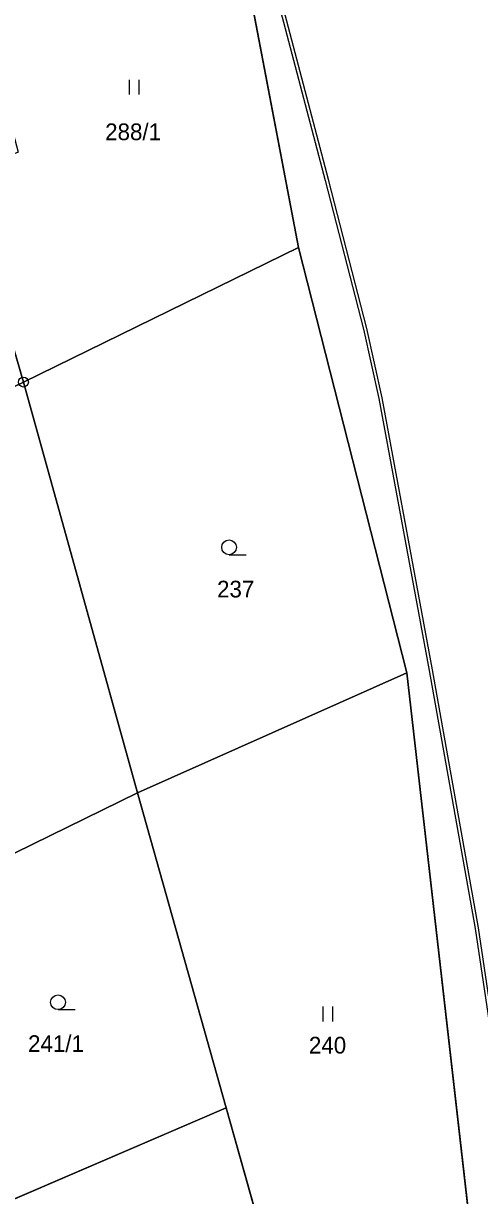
# Model space of a CAD drawing. Extents: x -689422 to -685210, y -987725 to -982160.
# Drawn here: x -686177.3 to -686130.9, y -986798.7 to -986679.5 of the extents above; entities that cross this region are included whole.
import ezdxf

# ---------------------------------------------------------------- set-up
doc = ezdxf.new("R2010")
doc.units = 0
for name, color, linetype in [('KN_Hranice_parcel', 7, 'Continuous'), ('KN_Parcelni cisla', 7, 'Continuous'), ('KN_Polygon parcely', 7, 'Continuous'), ('KN_POZEMKY_ORNA PUDA', 7, 'Continuous'), ('KN_POZEMKY_TTP', 7, 'Continuous'), ('KN_POZEMKY_ZAHRADA', 7, 'Continuous'), ('KN_Věcná břemena k části', 7, 'Continuous'), ('KN_Značky bodu BP', 7, 'Continuous'), ('KN_Značky kultur', 7, 'Continuous')]:
    doc.layers.add(name, color=color, linetype=linetype)

msp = doc.modelspace()

# ---------------------------------------------------------------- linework, layer by layer
at = {"layer": 'KN_Hranice_parcel'}
for p, q in [((-686158.28, -986655.04), (-686149.3, -986702.26)), ((-686177.3, -986715.97), (-686183.44, -986694.93)), ((-686149.3, -986702.26), (-686177.3, -986715.97)), ((-686149.3, -986702.26), (-686138.27, -986745.53)), ((-686165.68, -986757.74), (-686177.3, -986715.97)), ((-686165.68, -986757.74), (-686138.27, -986745.53)), ((-686138.27, -986745.53), (-686128.64, -986829.8)), ((-686203.14, -986776.07), (-686165.68, -986757.74)), ((-686165.68, -986757.74), (-686156.65, -986789.79)), ((-686189.17, -986803.75), (-686156.65, -986789.79)), ((-686156.65, -986789.79), (-686150.96, -986809.98))]:
    msp.add_line(p, q, dxfattribs=at)
msp.add_lwpolyline([(-686177.3, -986715.97), (-686197.66, -986725.63), (-686222.38, -986737.6)], dxfattribs=at)
at = {"layer": 'KN_Polygon parcely'}
msp.add_lwpolyline([(-686120.05, -986233.54), (-686136.64, -986241.02), (-686157.77, -986312.91), (-686168.38, -986344.61), (-686201.04, -986440.48), (-686214.08, -986486.02), (-686222.26, -986514.82), (-686205.45, -986544.89), (-686181.26, -986594.04), (-686158.28, -986655.04), (-686149.3, -986702.26), (-686138.27, -986745.53), (-686128.64, -986829.8), (-686090.23, -986851.98), (-686084.31, -986849), (-686074.19, -986843.92), (-686054.05, -986878.62), (-686030, -986857.27), (-685896.42, -986709.33)], dxfattribs=at)
for points in [[(-686158.28, -986655.04), (-686160.98, -986656.35), (-686180.69, -986665.87), (-686184.43, -986667.69), (-686177.84, -986692.58), (-686183.44, -986694.93), (-686177.3, -986715.97), (-686149.3, -986702.26)], [(-686177.3, -986715.97), (-686183.44, -986694.93), (-686206.3, -986704.54), (-686208.62, -986705.52), (-686222.01, -986711.14), (-686223.85, -986711.92), (-686232.93, -986715.73), (-686233.3, -986715.89), (-686222.38, -986737.6), (-686197.66, -986725.63)], [(-686138.27, -986745.53), (-686149.3, -986702.26), (-686177.3, -986715.97), (-686165.68, -986757.74)], [(-686192.46, -986763.92), (-686205.78, -986770.98), (-686203.14, -986776.07), (-686165.68, -986757.74), (-686177.3, -986715.97), (-686197.66, -986725.63), (-686222.38, -986737.6), (-686211.49, -986760), (-686209.08, -986758.63), (-686201.87, -986755.12), (-686198.03, -986753.21)], [(-686150.96, -986809.98), (-686139.87, -986804.55), (-686128.64, -986829.8), (-686138.27, -986745.53), (-686165.68, -986757.74), (-686156.65, -986789.79)], [(-686156.65, -986789.79), (-686165.68, -986757.74), (-686203.14, -986776.07), (-686189.17, -986803.75)], [(-686179.04, -986823.83), (-686150.96, -986809.98), (-686156.65, -986789.79), (-686189.17, -986803.75)]]:
    msp.add_lwpolyline(points, close=True, dxfattribs=at)
at = {"layer": 'KN_POZEMKY_ORNA PUDA'}
for p, q in [((-686149.3, -986702.26), (-686158.28, -986655.04)), ((-686138.27, -986745.53), (-686149.3, -986702.26)), ((-686128.64, -986829.8), (-686138.27, -986745.53))]:
    msp.add_line(p, q, dxfattribs=at)
at = {"layer": 'KN_POZEMKY_TTP'}
for p, q in [((-686158.28, -986655.04), (-686149.3, -986702.26)), ((-686177.3, -986715.97), (-686183.44, -986694.93)), ((-686149.3, -986702.26), (-686177.3, -986715.97)), ((-686165.68, -986757.74), (-686138.27, -986745.53)), ((-686138.27, -986745.53), (-686128.64, -986829.8)), ((-686156.65, -986789.79), (-686165.68, -986757.74)), ((-686150.96, -986809.98), (-686156.65, -986789.79))]:
    msp.add_line(p, q, dxfattribs=at)
at = {"layer": 'KN_POZEMKY_ZAHRADA'}
for p, q in [((-686177.3, -986715.97), (-686149.3, -986702.26)), ((-686149.3, -986702.26), (-686138.27, -986745.53)), ((-686197.66, -986725.63), (-686177.3, -986715.97)), ((-686177.3, -986715.97), (-686165.68, -986757.74)), ((-686165.68, -986757.74), (-686177.3, -986715.97)), ((-686138.27, -986745.53), (-686165.68, -986757.74)), ((-686203.14, -986776.07), (-686165.68, -986757.74)), ((-686165.68, -986757.74), (-686203.14, -986776.07)), ((-686165.68, -986757.74), (-686156.65, -986789.79)), ((-686156.65, -986789.79), (-686189.17, -986803.75)), ((-686189.17, -986803.75), (-686156.65, -986789.79)), ((-686156.65, -986789.79), (-686150.96, -986809.98))]:
    msp.add_line(p, q, dxfattribs=at)
at = {"layer": 'KN_Věcná břemena k části'}
for points in [[(-686155.22, -986662.7), (-686146.57, -986695.45), (-686142.67, -986710.59), (-686141.14, -986717.64), (-686136, -986745.29), (-686131.33, -986771.55), (-686127.59, -986796.58)], [(-686127.25, -986796.52), (-686130.99, -986771.49), (-686135.66, -986745.23), (-686140.8, -986717.58), (-686142.33, -986710.51), (-686146.23, -986695.37), (-686154.88, -986662.6)]]:
    msp.add_lwpolyline(points, dxfattribs=at)
at = {"layer": 'KN_Značky bodu BP'}
for radius in [0.5, 0.0303]:
    msp.add_circle((-686177.3, -986715.97), radius, dxfattribs=at)
at = {"layer": 'KN_Značky kultur'}
for p, q in [((-686166.51, -986686.71), (-686166.51, -986685.21)), ((-686165.51, -986686.71), (-686165.51, -986685.21)), ((-686156.37, -986733.52), (-686154.62, -986733.52)), ((-686173.78, -986779.79), (-686172.03, -986779.79)), ((-686146.79, -986780.99), (-686146.79, -986779.49)), ((-686145.79, -986780.99), (-686145.79, -986779.49))]:
    msp.add_line(p, q, dxfattribs=at)
for centre in [(-686156.37, -986732.77), (-686173.78, -986779.04)]:
    msp.add_circle(centre, 0.75, dxfattribs=at)

# ---------------------------------------------------------------- texts
at = {"layer": 'KN_Parcelni cisla'}
for s, p in [('288/1', (-686168.98, -986691.36)), ('237', (-686157.59, -986737.87)), ('241/1', (-686176.83, -986784.1)), ('240', (-686148.24, -986784.26))]:
    msp.add_text(s, height=1.7, dxfattribs=at).set_placement(p)

doc.saveas('drawing.dxf')
